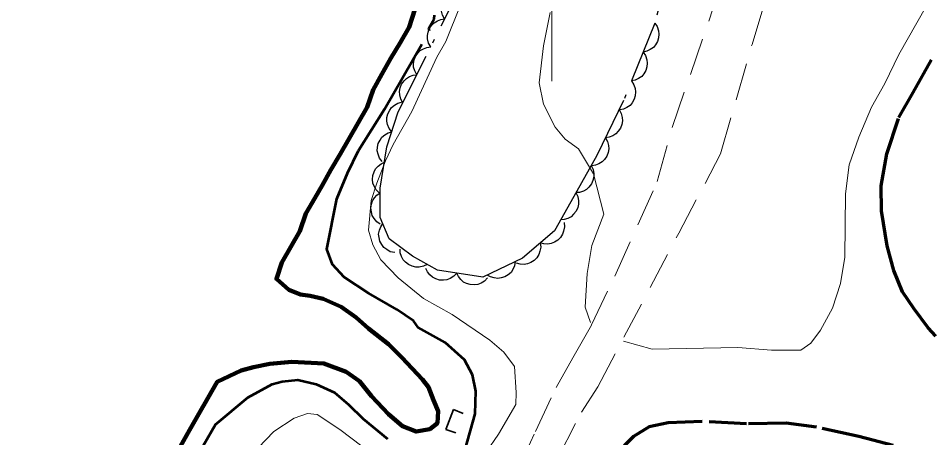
# Model space of a CAD drawing. Extents: x 355726 to 357533, y 5103782 to 5105258.
# Drawn here: x 355974.39 to 356018.2, y 5104677.86 to 5104698.03 of the extents above; entities that cross this region are included whole.
import ezdxf

# ---------------------------------------------------------------- set-up
doc = ezdxf.new("R2010")
doc.units = 0
doc.header["$LTSCALE"] = 0.6
for name, pattern in [('DASH_DOUBLE_DOT', [9.2, 5, -1.2, 0.3, -1.2, 0.3, -1.2]), ('DOT_DASHED', [7.7, 5, -1.2, 0.3, -1.2]), ('LONG_DASHED', [7.5, 6, -1.5]), ('MEDIUM_DASHED', [4.5, 3, -1.5])]:
    doc.linetypes.add(name, pattern=pattern)
for name, color, linetype, lineweight in [('1', 7, 'LONG_DASHED', 53), ('19', 7, 'Continuous', 13), ('2', 7, 'LONG_DASHED', 13), ('26', 7, 'Continuous', 35), ('4', 7, 'DASH_DOUBLE_DOT', 53), ('44', 7, 'Continuous', 25), ('61', 7, 'Continuous', 13), ('7', 7, 'MEDIUM_DASHED', 70)]:
    doc.layers.add(name, color=color, linetype=linetype, lineweight=lineweight)

msp = doc.modelspace()

# ---------------------------------------------------------------- linework, layer by layer
at = {"layer": '1'}
msp.add_lwpolyline([(355990.72, 5104691.66), (355991.97, 5104693.65), (355994.13, 5104697.42), (355994.1, 5104697.54), (355994.36, 5104697.99), (355994.37, 5104698.18)], dxfattribs=at)
at = {"layer": '1', "linetype": 'Continuous'}
for points in [[(355995.85, 5104677.29), (355996.33, 5104679.01), (355996.35, 5104680.1), (355996.2, 5104680.88), (355995.81, 5104681.6), (355994.88, 5104682.43), (355993.58, 5104683.16), (355993.37, 5104683.48), (355992.57, 5104684.03), (355991.21, 5104684.8), (355990.03, 5104685.57), (355989.48, 5104686.18), (355989.21, 5104686.93), (355989.69, 5104689.35), (355990.19, 5104690.57), (355990.72, 5104691.66)], [(355980.9, 5104673.37), (355983.85, 5104678.49), (355985.41, 5104679.8), (355986.58, 5104680.43), (355987.06, 5104680.56), (355987.81, 5104680.64), (355988.69, 5104680.44), (355989.57, 5104680.04), (355990.25, 5104679.46), (355990.95, 5104678.76), (355992.11, 5104677.81)]]:
    msp.add_lwpolyline(points, dxfattribs=at)
at = {"layer": '19', "linetype": 'MEDIUM_DASHED'}
for points in [[(355997.8, 5104670.73), (355999.08, 5104674.22), (356000.32, 5104676.94), (356001.43, 5104679.09), (356002.21, 5104680.3), (356006.1, 5104687.7), (356008.11, 5104691.5), (356009.62, 5104696.76), (356011.14, 5104701.84), (356012.62, 5104707.21), (356014.22, 5104712.09), (356015.74, 5104717.23), (356017.57, 5104723.26), (356018.4, 5104728.58), (356020.43, 5104734.04), (356022.51, 5104739.47), (356025.19, 5104744.96), (356027.66, 5104749.58), (356030.65, 5104755.01), (356033.08, 5104758.13), (356035.37, 5104761.13), (356036.71, 5104764.38), (356036.94, 5104767.51)], [(355997.24, 5104673.96), (355999.22, 5104678.15), (356000.21, 5104680.27), (356001.02, 5104681.7), (356001.91, 5104683.28), (356003.03, 5104685.63), (356005.07, 5104690.17), (356005.78, 5104692.77), (356007.59, 5104698.03), (356010.3, 5104706.48), (356012.75, 5104714.32), (356014.23, 5104721.23), (356014.34, 5104725.98), (356014.34, 5104725.99), (356015.02, 5104728.76), (356015.35, 5104729.87), (356016.02, 5104731.77), (356016.67, 5104733.29), (356018.02, 5104736.47)]]:
    msp.add_lwpolyline(points, dxfattribs=at)
at = {"layer": '2', "linetype": 'Continuous'}
for points in [[(356003.45, 5104682.5), (356004.83, 5104682.12), (356008.94, 5104682.19), (356010.56, 5104682.07), (356011.96, 5104682.07), (356012.44, 5104682.4), (356012.9, 5104683.03), (356013.49, 5104684.09), (356013.86, 5104685.27), (356014.07, 5104686.54), (356014.1, 5104689.59), (356014.29, 5104690.98), (356014.74, 5104692.31), (356015.35, 5104693.75), (356015.99, 5104694.88), (356016.67, 5104696.28), (356019.26, 5104700.87)], [(355996.85, 5104677.17), (355997.45, 5104678.03), (355998.27, 5104679.46), (355998.3, 5104680.04), (355998.21, 5104681.29), (355997.7, 5104681.97), (355997.03, 5104682.55), (355995.22, 5104683.78), (355993.85, 5104684.55), (355992.62, 5104685.55), (355991.8, 5104686.41), (355991.41, 5104687.13), (355991.21, 5104687.83), (355991.33, 5104689.26), (355991.61, 5104690.1)], [(356002.5, 5104688.61), (356001.93, 5104687.1), (356001.71, 5104685.76), (356001.6, 5104684.14), (356001.87, 5104683.39)], [(355985.9, 5104677.38), (355986.65, 5104678.15), (355987.63, 5104678.8), (355988.27, 5104679.03), (355988.73, 5104678.97), (355989.83, 5104678.25), (355990.88, 5104677.46)]]:
    msp.add_lwpolyline(points, dxfattribs=at)
at = {"layer": '2'}
for points in [[(355991.61, 5104690.1), (355992.02, 5104691.17), (355992.38, 5104691.96), (355993.29, 5104693.54), (355994.49, 5104696.15), (355994.92, 5104696.91), (355995.6, 5104698.62)], [(356002.5, 5104688.61), (356002, 5104690.55), (356001.28, 5104691.75), (356000.64, 5104692.21), (356000.17, 5104692.78), (355999.6, 5104693.9), (355999.39, 5104694.92), (355999.6, 5104696.69), (355999.92, 5104698.3)]]:
    msp.add_lwpolyline(points, dxfattribs=at)
at = {"layer": '26'}
for p, q in [((355994.92, 5104678.26), (355995.29, 5104679.21)), ((355995.29, 5104679.21), (355995.75, 5104679.02)), ((355994.92, 5104678.26), (355995.39, 5104678.1))]:
    msp.add_line(p, q, dxfattribs=at)
at = {"layer": '4', "linetype": 'Continuous', "lineweight": 90}
for points in [[(355993.43, 5104698.44), (355993.15, 5104697.6), (355992.72, 5104696.85), (355992.28, 5104696.1), (355991.85, 5104695.34), (355991.42, 5104694.59), (355991.14, 5104693.75), (355990.7, 5104693), (355990.27, 5104692.25), (355989.84, 5104691.49), (355989.4, 5104690.74), (355988.97, 5104689.99), (355988.62, 5104689.38), (355988.19, 5104688.63), (355987.91, 5104687.79), (355987.48, 5104687.04), (355987.04, 5104686.29), (355986.78, 5104685.49), (355987.37, 5104684.97), (355987.94, 5104684.75), (355988.4, 5104684.68), (355989.02, 5104684.54), (355989.89, 5104684.15), (355990.61, 5104683.64), (355991.2, 5104683.11), (355992.17, 5104682.36), (355992.8, 5104681.71), (355993.8, 5104680.65), (355994.09, 5104680.29), (355994.33, 5104679.66), (355994.54, 5104679.14), (355994.51, 5104678.56), (355994.15, 5104678.27), (355993.49, 5104678.15), (355992.84, 5104678.41), (355992.17, 5104678.99), (355991.35, 5104679.85), (355990.77, 5104680.57), (355990.13, 5104681.03), (355989.06, 5104681.43), (355987.52, 5104681.51), (355986.46, 5104681.41), (355985.68, 5104681.25), (355985.09, 5104681.09)], [(355985.09, 5104681.09), (355983.94, 5104680.54), (355982.61, 5104678.22), (355982.17, 5104677.46), (355981.74, 5104676.71), (355981.39, 5104676.11), (355981.05, 5104675.51), (355980.61, 5104674.75), (355980.18, 5104674), (355979.75, 5104673.25), (355979.31, 5104672.49), (355978.88, 5104671.74), (355978.45, 5104670.99), (355978.02, 5104670.24), (355977.58, 5104669.48), (355977.39, 5104668.79), (355977.04, 5104668.19), (355976.7, 5104667.59), (355976.26, 5104666.84), (355976.09, 5104666.54), (355972.2, 5104658.36)]]:
    msp.add_lwpolyline(points, dxfattribs=at)
at = {"layer": '44', "linetype": 'DOT_DASHED'}
msp.add_lwpolyline([(356005.8, 5104701.07), (356004.95, 5104697.79), (356003.45, 5104694.07), (356002.16, 5104691.42), (356001.06, 5104689.46), (356000.13, 5104687.81), (355998.59, 5104686.49), (355996.69, 5104685.58), (355994.52, 5104685.91), (355993.31, 5104686.59), (355992.19, 5104687.42), (355991.77, 5104688.45), (355991.76, 5104689.85), (355992.09, 5104691.84), (355992.63, 5104693.52), (355995.72, 5104699.72)], dxfattribs=at)
at = {"layer": '44'}
for points in [[(355994.86, 5104697.99), (355994.75, 5104698.17), (355994.71, 5104698.37), (355994.7, 5104698.53), (355994.73, 5104698.71), (355994.8, 5104698.88), (355994.91, 5104699.03), (355995.02, 5104699.15), (355995.17, 5104699.24), (355995.35, 5104699.31), (355995.53, 5104699.33)], [(355994.19, 5104696.65), (355994.09, 5104696.83), (355994.04, 5104697.03), (355994.03, 5104697.19), (355994.06, 5104697.36), (355994.13, 5104697.54), (355994.24, 5104697.69), (355994.35, 5104697.81), (355994.51, 5104697.9), (355994.68, 5104697.97), (355994.86, 5104697.99)], [(356004.95, 5104697.79), (356005.07, 5104697.62), (356005.13, 5104697.42), (356005.15, 5104697.26), (356005.13, 5104697.08), (356005.08, 5104696.91), (356004.98, 5104696.75), (356004.88, 5104696.62), (356004.73, 5104696.52), (356004.57, 5104696.44), (356004.39, 5104696.4)], [(355993.52, 5104695.3), (355993.42, 5104695.49), (355993.37, 5104695.68), (355993.36, 5104695.85), (355993.39, 5104696.02), (355993.46, 5104696.19), (355993.57, 5104696.35), (355993.68, 5104696.47), (355993.84, 5104696.56), (355994.01, 5104696.62), (355994.19, 5104696.65)], [(356004.39, 5104696.4), (356004.51, 5104696.23), (356004.57, 5104696.03), (356004.59, 5104695.87), (356004.57, 5104695.69), (356004.52, 5104695.52), (356004.42, 5104695.35), (356004.32, 5104695.22), (356004.17, 5104695.12), (356004, 5104695.05), (356003.83, 5104695.01)], [(355992.85, 5104693.96), (355992.75, 5104694.14), (355992.7, 5104694.34), (355992.69, 5104694.51), (355992.73, 5104694.68), (355992.79, 5104694.85), (355992.91, 5104695.01), (355993.02, 5104695.13), (355993.17, 5104695.22), (355993.34, 5104695.28), (355993.52, 5104695.3)], [(356003.83, 5104695.01), (356003.94, 5104694.83), (356004, 5104694.64), (356004.03, 5104694.48), (356004.01, 5104694.3), (356003.96, 5104694.13), (356003.86, 5104693.96), (356003.76, 5104693.83), (356003.61, 5104693.73), (356003.44, 5104693.65), (356003.27, 5104693.62)], [(355992.32, 5104692.56), (355992.19, 5104692.73), (355992.12, 5104692.92), (355992.08, 5104693.08), (355992.09, 5104693.25), (355992.13, 5104693.43), (355992.22, 5104693.6), (355992.31, 5104693.74), (355992.45, 5104693.85), (355992.61, 5104693.94), (355992.78, 5104693.99)], [(356003.24, 5104693.63), (356003.34, 5104693.45), (356003.39, 5104693.25), (356003.4, 5104693.09), (356003.37, 5104692.91), (356003.3, 5104692.74), (356003.19, 5104692.59), (356003.08, 5104692.46), (356002.93, 5104692.37), (356002.76, 5104692.31), (356002.58, 5104692.28)], [(355991.86, 5104691.13), (355991.73, 5104691.3), (355991.66, 5104691.49), (355991.62, 5104691.65), (355991.63, 5104691.82), (355991.67, 5104692), (355991.76, 5104692.17), (355991.85, 5104692.31), (355991.99, 5104692.42), (355992.15, 5104692.51), (355992.32, 5104692.56)], [(356002.58, 5104692.28), (356002.68, 5104692.1), (356002.73, 5104691.9), (356002.75, 5104691.74), (356002.71, 5104691.57), (356002.65, 5104691.39), (356002.53, 5104691.24), (356002.43, 5104691.12), (356002.27, 5104691.03), (356002.1, 5104690.96), (356001.92, 5104690.93)], [(355991.72, 5104689.63), (355991.57, 5104689.77), (355991.47, 5104689.95), (355991.41, 5104690.1), (355991.39, 5104690.28), (355991.41, 5104690.46), (355991.47, 5104690.64), (355991.54, 5104690.79), (355991.66, 5104690.92), (355991.81, 5104691.03), (355991.97, 5104691.11)], [(356001.89, 5104690.95), (356001.99, 5104690.76), (356002.02, 5104690.56), (356002.03, 5104690.4), (356001.98, 5104690.23), (356001.91, 5104690.06), (356001.79, 5104689.91), (356001.67, 5104689.79), (356001.52, 5104689.71), (356001.34, 5104689.65), (356001.16, 5104689.64)], [(355991.77, 5104688.13), (355991.6, 5104688.24), (355991.47, 5104688.4), (355991.38, 5104688.54), (355991.34, 5104688.71), (355991.32, 5104688.89), (355991.35, 5104689.08), (355991.39, 5104689.24), (355991.49, 5104689.39), (355991.61, 5104689.52), (355991.76, 5104689.63)], [(356001.16, 5104689.64), (356001.25, 5104689.45), (356001.29, 5104689.25), (356001.29, 5104689.09), (356001.25, 5104688.92), (356001.17, 5104688.75), (356001.05, 5104688.6), (356000.94, 5104688.48), (356000.78, 5104688.4), (356000.6, 5104688.35), (356000.42, 5104688.33)], [(355992.46, 5104686.76), (355992.25, 5104686.8), (355992.08, 5104686.9), (355991.94, 5104687), (355991.84, 5104687.14), (355991.75, 5104687.3), (355991.71, 5104687.49), (355991.69, 5104687.65), (355991.73, 5104687.83), (355991.79, 5104688), (355991.89, 5104688.15)], [(356000.59, 5104688.2), (356000.61, 5104687.99), (356000.57, 5104687.79), (356000.52, 5104687.64), (356000.42, 5104687.49), (356000.29, 5104687.36), (356000.13, 5104687.26), (355999.98, 5104687.19), (355999.81, 5104687.17), (355999.62, 5104687.18), (355999.45, 5104687.22)], [(355999.45, 5104687.22), (355999.47, 5104687.02), (355999.43, 5104686.82), (355999.38, 5104686.66), (355999.28, 5104686.51), (355999.15, 5104686.38), (355998.99, 5104686.28), (355998.84, 5104686.22), (355998.67, 5104686.19), (355998.48, 5104686.2), (355998.31, 5104686.25)], [(355994.02, 5104686.19), (355993.84, 5104686.1), (355993.64, 5104686.06), (355993.47, 5104686.06), (355993.3, 5104686.1), (355993.13, 5104686.18), (355992.98, 5104686.3), (355992.87, 5104686.41), (355992.79, 5104686.57), (355992.73, 5104686.74), (355992.72, 5104686.92)], [(355998.25, 5104686.33), (355998.22, 5104686.12), (355998.14, 5104685.94), (355998.05, 5104685.8), (355997.91, 5104685.69), (355997.75, 5104685.59), (355997.57, 5104685.54), (355997.41, 5104685.51), (355997.23, 5104685.54), (355997.06, 5104685.59), (355996.9, 5104685.68)], [(355995.44, 5104685.77), (355995.3, 5104685.62), (355995.12, 5104685.51), (355994.97, 5104685.45), (355994.8, 5104685.43), (355994.61, 5104685.44), (355994.43, 5104685.5), (355994.28, 5104685.57), (355994.15, 5104685.69), (355994.03, 5104685.83), (355993.96, 5104686)], [(355996.92, 5104685.54), (355996.78, 5104685.39), (355996.61, 5104685.29), (355996.45, 5104685.22), (355996.28, 5104685.21), (355996.09, 5104685.22), (355995.91, 5104685.28), (355995.76, 5104685.34), (355995.63, 5104685.46), (355995.52, 5104685.61), (355995.44, 5104685.77)]]:
    msp.add_lwpolyline(points, dxfattribs=at)
at = {"layer": '61'}
msp.add_line((356000, 5104695), (356000, 5104705), dxfattribs=at)
at = {"layer": '7'}
for points in [[(356018.44, 5104682.74), (356018.07, 5104683.14), (356017.39, 5104684.07), (356016.85, 5104684.87), (356016.43, 5104685.9), (356016.1, 5104687.08), (356015.84, 5104688.76), (356015.82, 5104689.96), (356016.09, 5104691.5), (356016.67, 5104693.25), (356017.35, 5104694.45), (356018.67, 5104696.79)], [(356016.4, 5104677.49), (356014.75, 5104677.92), (356012.72, 5104678.37), (356011.25, 5104678.56), (356009.35, 5104678.53), (356007.22, 5104678.64), (356005.59, 5104678.57), (356004.68, 5104678.38), (356003.93, 5104677.91), (356003.48, 5104677.47)]]:
    msp.add_lwpolyline(points, dxfattribs=at)

doc.saveas('drawing.dxf')
